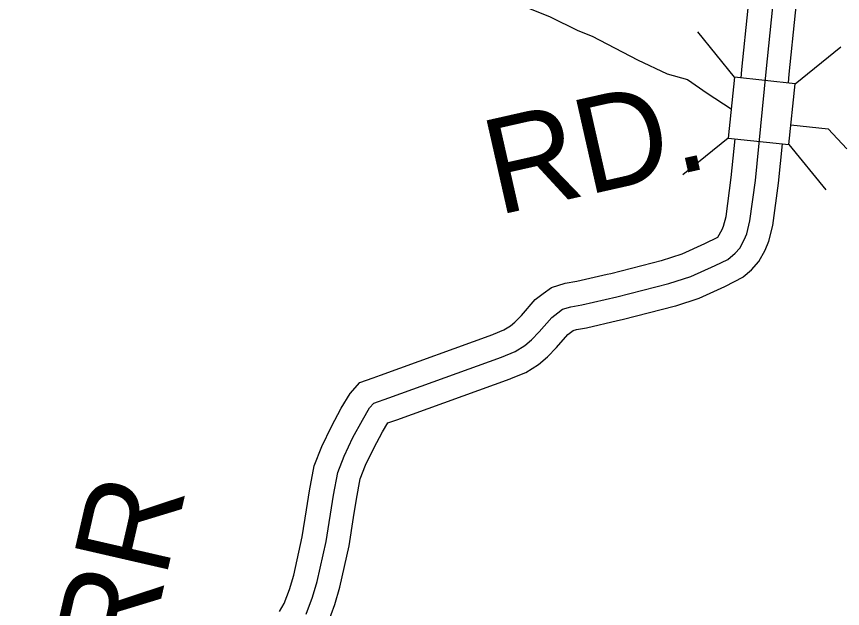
# Model space of a CAD drawing. Extents: x 1551132 to 1791609, y 378168 to 563823.
# Drawn here: x 1692681 to 1695891, y 432585 to 434888 of the extents above; entities that cross this region are included whole.
import ezdxf

# ---------------------------------------------------------------- set-up
doc = ezdxf.new("R2010")
doc.units = 0
for name, color, linetype in [('DESIGN - ROW - Right-of-Way and Easement Labels', 7, 'Continuous'), ('DESIGN - TRANSPORTATION - Text', 7, 'Continuous'), ('SURVEY - DRAINAGE - Storm Sewer', 7, 'Continuous'), ('SURVEY - PROPERTY - Owners', 7, 'Continuous')]:
    doc.layers.add(name, color=color, linetype=linetype)

msp = doc.modelspace()

# ---------------------------------------------------------------- linework, layer by layer
at = {"layer": 'DESIGN - TRANSPORTATION - Text'}
for points in [[(1694660.825, 434923.843), (1694754.423, 434886.692), (1694861.846, 434833.358), (1694917.603, 434810.674), (1695094.598, 434718.471), (1695210.012, 434665.037), (1695287.769, 434642.094), (1695364.859, 434589.701), (1695458.215, 434528.6)], [(1695690.309, 434465.74), (1695835.481, 434450.34), (1695907.038, 434373.029)]]:
    msp.add_lwpolyline(points, dxfattribs=at)
at = {"layer": 'SURVEY - DRAINAGE - Storm Sewer'}
for p, q in [((1695471.084, 434651.081), (1695328.146, 434827.586)), ((1695707.385, 434626.245), (1695883.898, 434769.199)), ((1695446.248, 434414.771), (1695269.743, 434271.833)), ((1695682.507, 434389.952), (1695825.445, 434213.455))]:
    msp.add_line(p, q, dxfattribs=at)
msp.add_lwpolyline([(1695446.248, 434414.771), (1695682.557, 434389.944), (1695707.385, 434626.245), (1695471.084, 434651.081)], close=True, dxfattribs=at)
at = {"layer": 'SURVEY - PROPERTY - Owners'}
for points in [[(1695445.79, 433943.084), (1695473.473, 433967.135), (1695491.356, 433987.011), (1695508.338, 434018.561), (1695518.53, 434042.479), (1695530.938, 434092.388), (1695552.263, 434250.276), (1695593.812, 434672.12), (1695641.769, 435141.924), (1695643.877, 435151.966)], [(1695496.731, 434648.42), (1695499.989, 434681.529), (1695524.397, 434920.593), (1695548.471, 435156.441), (1695551.596, 435171.342)], [(1695680.718, 434629.078), (1695684.068, 434663.07), (1695708.434, 434901.81), (1695731.517, 435127.957), (1695732.65, 435133.324)], [(1695406.849, 434028.97), (1695423.282, 434059.479), (1695428.84, 434072.53), (1695438.19, 434110.131), (1695458.59, 434261.209), (1695473.431, 434411.938)], [(1695505.28, 433874.608), (1695537.171, 433902.317), (1695566.062, 433934.426), (1695590.162, 433979.202), (1695604.811, 434013.57), (1695620.161, 434075.321), (1695642.369, 434239.759), (1695657.427, 434392.571)], [(1695186.913, 433939.034), (1695267.461, 433964.518), (1695355.984, 434005.069), (1695406.849, 434028.97)], [(1693703.013, 432574.106), (1693721.221, 432604.399), (1693741.613, 432659.1), (1693758.229, 432714.668), (1693791.162, 432863.68), (1693807.711, 432968.55), (1693819.428, 433042.727), (1693838.019, 433140.371), (1693866.943, 433215.69), (1693904.126, 433292.858), (1693942.592, 433364.16), (1693976.749, 433421.687), (1694014.715, 433463.713), (1694066.839, 433482.997), (1694094.913, 433493.372), (1694531.928, 433650.876), (1694533.786, 433651.643), (1694574.869, 433668.619), (1694600.868, 433684.752), (1694617.784, 433698.844), (1694642.8, 433725.112), (1694696.274, 433786.53), (1694727.44, 433810.064), (1694760.081, 433834.306), (1694812.996, 433850.357), (1694858.345, 433858.582), (1694975.768, 433885.149), (1694991.017, 433888.6), (1695191.779, 433940.434)], [(1693806.528, 432563.281), (1693831.052, 432629.091), (1693849.552, 432690.951), (1693883.851, 432846.138), (1693912.334, 433026.551), (1693929.067, 433114.445), (1693953.575, 433178.255), (1693988.132, 433249.982), (1694024.656, 433317.684), (1694053.022, 433365.452), (1694069.155, 433383.311), (1694127.246, 433404.795), (1694565.91, 433562.891), (1694618.017, 433584.425), (1694656.158, 433608.092), (1694682.308, 433629.868), (1694712.532, 433661.61), (1694760.931, 433717.195), (1694783.964, 433734.587), (1694803.138, 433748.829), (1694835.171, 433758.546), (1694877.17, 433766.163), (1695013.217, 433796.947), (1695215.345, 433849.132), (1695301.443, 433876.366), (1695395.666, 433919.534), (1695445.79, 433943.084)], [(1695242.703, 433762.646), (1695334.134, 433791.564), (1695433.84, 433837.248), (1695506.338, 433875.041)], [(1693888.592, 432523.73), (1693917.092, 432600.224), (1693937.408, 432668.134), (1693973.016, 432829.263), (1693990.449, 432939.691), (1694001.707, 433010.993), (1694016.656, 433089.503), (1694036.914, 433142.246), (1694068.947, 433208.74), (1694103.596, 433272.975), (1694123.662, 433306.759), (1694131.012, 433309.476), (1694158.353, 433319.584), (1694598.601, 433478.247), (1694604.384, 433480.639), (1694659.533, 433503.431), (1694709.349, 433534.34), (1694744.381, 433563.516), (1694779.614, 433600.517), (1694823.129, 433650.502), (1694838.337, 433661.977), (1694844.562, 433666.602), (1694856.495, 433670.227), (1694895.278, 433677.261), (1695016.608, 433704.711), (1695034.574, 433708.778), (1695242.161, 433762.971)]]:
    msp.add_lwpolyline(points, dxfattribs=at)

# ---------------------------------------------------------------- texts
at = {"layer": 'DESIGN - ROW - Right-of-Way and Easement Labels'}
for s, height, rotation, p in [('RD.', 369.9923, 12.748828, (1694549.861, 434113.805)), ('KERR', 370.0088, 77.052117, (1693032.054, 431706.45))]:
    msp.add_text(s, height=height, rotation=rotation, dxfattribs=at).set_placement(p)

doc.saveas('drawing.dxf')
